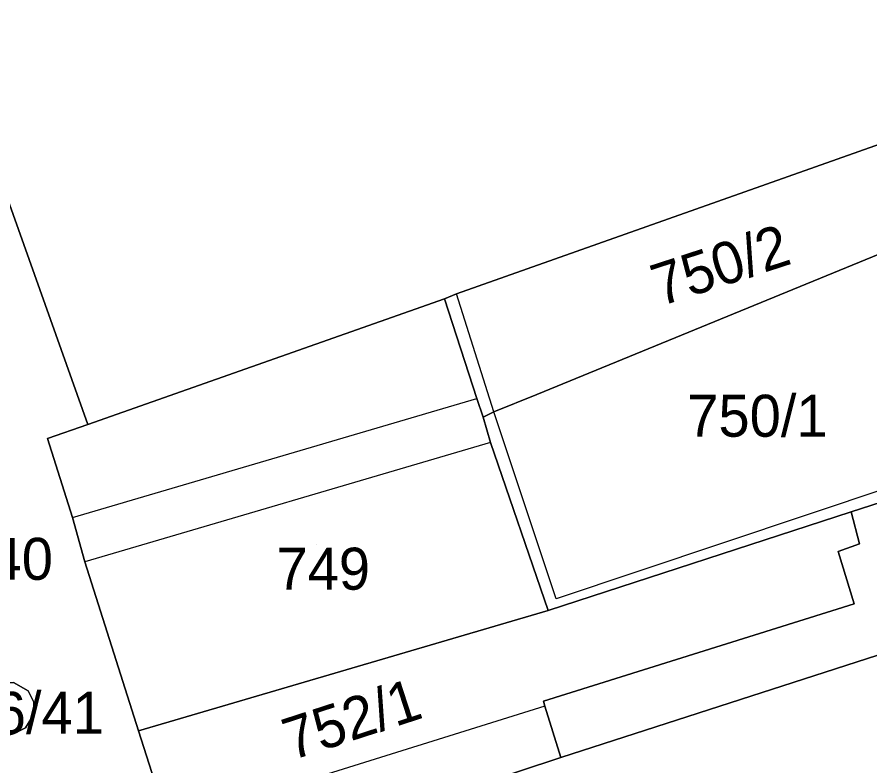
# Model space of a CAD drawing. Extents: x -263423 to -261326, y -1240067 to -1237864.
# Drawn here: x -262924.58 to -262883.91, y -1239056.53 to -1239020.83 of the extents above; entities that cross this region are included whole.
import ezdxf

# ---------------------------------------------------------------- set-up
doc = ezdxf.new("R2010")
doc.units = 0
for name, color, linetype in [('body_kn', 7, 'Continuous'), ('kladpar_druhypozemkov', 7, 'Continuous'), ('kladpar_hranice', 7, 'Continuous'), ('kladpar_parcelnecisla', 7, 'Continuous'), ('kladpar_plochy', 7, 'Continuous'), ('zappar_hrandruhpozemk', 7, 'Continuous')]:
    doc.layers.add(name, color=color, linetype=linetype)

msp = doc.modelspace()

# ---------------------------------------------------------------- linework, layer by layer
at = {"layer": 'body_kn'}
for p, q in [((-262904.2, -1239034.27), (-262904.2, -1239034.27)), ((-262904.2, -1239034.27), (-262904.2, -1239034.27)), ((-262903.62, -1239034.03), (-262903.62, -1239034.03)), ((-262902.65, -1239039.01), (-262902.65, -1239039.01)), ((-262899.79, -1239038.82), (-262899.79, -1239038.82)), ((-262902.36, -1239039.91), (-262902.36, -1239039.91)), ((-262901.84, -1239039.66), (-262901.84, -1239039.66)), ((-262901.84, -1239039.66), (-262901.84, -1239039.66)), ((-262921.21, -1239040.26), (-262921.21, -1239040.26)), ((-262923.13, -1239040.92), (-262923.13, -1239040.92)), ((-262902, -1239041.12), (-262902, -1239041.12)), ((-262902, -1239041.12), (-262902, -1239041.12)), ((-262884.81, -1239044.42), (-262884.81, -1239044.42)), ((-262921.94, -1239044.69), (-262921.94, -1239044.69)), ((-262921.94, -1239044.69), (-262921.94, -1239044.69)), ((-262884.4, -1239045.95), (-262884.4, -1239045.95)), ((-262885.43, -1239046.31), (-262885.43, -1239046.31)), ((-262921.35, -1239046.8), (-262921.35, -1239046.8)), ((-262898.87, -1239048.56), (-262898.87, -1239048.56)), ((-262884.66, -1239048.81), (-262884.66, -1239048.81)), ((-262899.26, -1239049.12), (-262899.26, -1239049.12)), ((-262899.26, -1239049.12), (-262899.26, -1239049.12)), ((-262924.06, -1239052.95), (-262924.06, -1239052.95)), ((-262923.79, -1239053.49), (-262923.79, -1239053.49)), ((-262899.48, -1239053.44), (-262899.48, -1239053.44)), ((-262899.42, -1239053.69), (-262899.42, -1239053.69)), ((-262899.42, -1239053.69), (-262899.42, -1239053.69)), ((-262923.8, -1239054.1), (-262923.8, -1239054.1)), ((-262924.18, -1239054.71), (-262924.18, -1239054.71)), ((-262918.8, -1239054.86), (-262918.8, -1239054.86)), ((-262898.65, -1239056.13), (-262898.65, -1239056.13))]:
    msp.add_line(p, q, dxfattribs=at)
at = {"layer": 'kladpar_druhypozemkov'}
for p, q in [((-262890.41, -1239031.49), (-262890.41, -1239031.49)), ((-262889.08, -1239039.1), (-262889.08, -1239039.1)), ((-262910.32, -1239045.97), (-262910.32, -1239045.97)), ((-262908.06, -1239053.14), (-262908.06, -1239053.14))]:
    msp.add_line(p, q, dxfattribs=at)
at = {"layer": 'kladpar_hranice'}
for points in [[(-262890.23, -1238999.92), (-262860.28, -1238989.24), (-262860.11, -1238990.01), (-262858.07, -1238988.96), (-262845.05, -1238984.64), (-262832.42, -1239001.63), (-262832.58, -1239001.75), (-262828.77, -1239007.63), (-262830.65, -1239008.29), (-262851.89, -1239015.77), (-262866.58, -1239020.94), (-262879.77, -1239025.59), (-262903.62, -1239034.03), (-262904.2, -1239034.27), (-262921.21, -1239040.26), (-262930.47, -1239014.27), (-262890.23, -1238999.92)], [(-262930.47, -1239014.27), (-262921.21, -1239040.26), (-262923.13, -1239040.92), (-262921.94, -1239044.69), (-262921.35, -1239046.8), (-262918.8, -1239054.86), (-262917.38, -1239059.28), (-262916.48, -1239062.03), (-262914.87, -1239066.45), (-262914.03, -1239068.75), (-262911.69, -1239074.97), (-262910.21, -1239079.7), (-262909.38, -1239082.33), (-262908.13, -1239086.36), (-262906.77, -1239090.52), (-262905.88, -1239093.33), (-262902.5, -1239104.08)], [(-262879.77, -1239025.59), (-262874.77, -1239040.57), (-262876.88, -1239041.22), (-262877.23, -1239040.13), (-262880.33, -1239030.85), (-262899.79, -1239038.82), (-262901.84, -1239039.66), (-262902.36, -1239039.91), (-262902.65, -1239039.01), (-262904.2, -1239034.27), (-262903.62, -1239034.03), (-262879.77, -1239025.59)], [(-262880.33, -1239030.85), (-262877.23, -1239040.13), (-262876.88, -1239041.22), (-262874.77, -1239040.57), (-262874.65, -1239041.14), (-262884.81, -1239044.42), (-262899.26, -1239049.12), (-262902, -1239041.12), (-262902.36, -1239039.91), (-262901.84, -1239039.66), (-262899.79, -1239038.82), (-262880.33, -1239030.85)], [(-262904.2, -1239034.27), (-262902.65, -1239039.01), (-262902.36, -1239039.91), (-262902, -1239041.12), (-262899.26, -1239049.12), (-262918.8, -1239054.86), (-262921.35, -1239046.8), (-262921.94, -1239044.69), (-262923.13, -1239040.92), (-262921.21, -1239040.26), (-262904.2, -1239034.27)], [(-262874.65, -1239041.14), (-262872.45, -1239047.67), (-262898.65, -1239056.13), (-262899.42, -1239053.69), (-262899.48, -1239053.44), (-262884.66, -1239048.81), (-262885.43, -1239046.31), (-262884.4, -1239045.95), (-262884.81, -1239044.42), (-262874.65, -1239041.14)], [(-262872.45, -1239047.67), (-262865.55, -1239045.47), (-262857.55, -1239042.6), (-262856.18, -1239046.5), (-262851.13, -1239044.96), (-262846.84, -1239043.15), (-262846.66, -1239043.6), (-262844.81, -1239048.91), (-262864.95, -1239055.97), (-262864.72, -1239056.93), (-262890.79, -1239064.94), (-262889.84, -1239067.95), (-262891.11, -1239068.36), (-262911.69, -1239074.97), (-262914.03, -1239068.75), (-262914.87, -1239066.45), (-262916.48, -1239062.03), (-262898.65, -1239056.13), (-262872.45, -1239047.67)], [(-262899.26, -1239049.12), (-262884.81, -1239044.42), (-262884.4, -1239045.95), (-262885.43, -1239046.31), (-262884.66, -1239048.81), (-262899.48, -1239053.44), (-262899.42, -1239053.69), (-262898.65, -1239056.13), (-262916.48, -1239062.03), (-262917.38, -1239059.28), (-262918.8, -1239054.86), (-262899.26, -1239049.12)], [(-262926.66, -1239052.91), (-262925.45, -1239052.62), (-262924.76, -1239052.55), (-262924.06, -1239052.95), (-262923.79, -1239053.49), (-262923.8, -1239054.1), (-262924.18, -1239054.71), (-262924.72, -1239054.98), (-262925.92, -1239055.35), (-262926.66, -1239052.91)], [(-262925.45, -1239052.62), (-262926.66, -1239052.91), (-262925.92, -1239055.35), (-262924.72, -1239054.98), (-262924.18, -1239054.71), (-262923.8, -1239054.1), (-262923.79, -1239053.49), (-262924.06, -1239052.95), (-262924.76, -1239052.55), (-262925.45, -1239052.62)]]:
    msp.add_lwpolyline(points, dxfattribs=at)
at = {"layer": 'kladpar_plochy'}
for p, q in [((-262930.47, -1239014.27), (-262921.21, -1239040.26)), ((-262921.21, -1239040.26), (-262923.13, -1239040.92)), ((-262923.13, -1239040.92), (-262921.94, -1239044.69)), ((-262921.94, -1239044.69), (-262921.35, -1239046.8)), ((-262921.35, -1239046.8), (-262918.8, -1239054.86)), ((-262924.06, -1239052.95), (-262924.76, -1239052.55)), ((-262923.79, -1239053.49), (-262924.06, -1239052.95)), ((-262923.8, -1239054.1), (-262923.79, -1239053.49)), ((-262924.18, -1239054.71), (-262923.8, -1239054.1)), ((-262924.72, -1239054.98), (-262924.18, -1239054.71)), ((-262918.8, -1239054.86), (-262917.38, -1239059.28))]:
    msp.add_line(p, q, dxfattribs=at)
for points in [[(-262890.23, -1238999.92), (-262860.28, -1238989.24), (-262860.11, -1238990.01), (-262858.07, -1238988.96), (-262845.05, -1238984.64), (-262832.42, -1239001.63), (-262832.58, -1239001.75), (-262828.77, -1239007.63), (-262830.65, -1239008.29), (-262851.89, -1239015.77), (-262866.58, -1239020.94), (-262879.77, -1239025.59), (-262903.62, -1239034.03), (-262904.2, -1239034.27), (-262921.21, -1239040.26), (-262930.47, -1239014.27)], [(-262879.77, -1239025.59), (-262874.77, -1239040.57), (-262876.88, -1239041.22), (-262877.23, -1239040.13), (-262880.33, -1239030.85), (-262899.79, -1239038.82), (-262901.84, -1239039.66), (-262902.36, -1239039.91), (-262902.65, -1239039.01), (-262904.2, -1239034.27), (-262903.62, -1239034.03)], [(-262880.33, -1239030.85), (-262877.23, -1239040.13), (-262876.88, -1239041.22), (-262874.77, -1239040.57), (-262874.65, -1239041.14), (-262884.81, -1239044.42), (-262899.26, -1239049.12), (-262902, -1239041.12), (-262902.36, -1239039.91), (-262901.84, -1239039.66), (-262899.79, -1239038.82)], [(-262904.2, -1239034.27), (-262902.65, -1239039.01), (-262902.36, -1239039.91), (-262902, -1239041.12), (-262899.26, -1239049.12), (-262918.8, -1239054.86), (-262921.35, -1239046.8), (-262921.94, -1239044.69), (-262923.13, -1239040.92), (-262921.21, -1239040.26)], [(-262874.65, -1239041.14), (-262872.45, -1239047.67), (-262898.65, -1239056.13), (-262899.42, -1239053.69), (-262899.48, -1239053.44), (-262884.66, -1239048.81), (-262885.43, -1239046.31), (-262884.4, -1239045.95), (-262884.81, -1239044.42)], [(-262872.45, -1239047.67), (-262865.55, -1239045.47), (-262857.55, -1239042.6), (-262856.18, -1239046.5), (-262851.13, -1239044.96), (-262846.84, -1239043.15), (-262846.66, -1239043.6), (-262844.81, -1239048.91), (-262864.95, -1239055.97), (-262864.72, -1239056.93), (-262890.79, -1239064.94), (-262889.84, -1239067.95), (-262891.11, -1239068.36), (-262911.69, -1239074.97), (-262914.03, -1239068.75), (-262914.87, -1239066.45), (-262916.48, -1239062.03), (-262898.65, -1239056.13)], [(-262899.26, -1239049.12), (-262884.81, -1239044.42), (-262884.4, -1239045.95), (-262885.43, -1239046.31), (-262884.66, -1239048.81), (-262899.48, -1239053.44), (-262899.42, -1239053.69), (-262898.65, -1239056.13), (-262916.48, -1239062.03), (-262917.38, -1239059.28), (-262918.8, -1239054.86)], [(-262926.66, -1239052.91), (-262925.45, -1239052.62), (-262924.76, -1239052.55), (-262924.06, -1239052.95), (-262923.79, -1239053.49), (-262923.8, -1239054.1), (-262924.18, -1239054.71), (-262924.72, -1239054.98), (-262925.92, -1239055.35)]]:
    msp.add_lwpolyline(points, close=True, dxfattribs=at)
at = {"layer": 'zappar_hrandruhpozemk'}
for p, q in [((-262901.84, -1239039.66), (-262903.62, -1239034.03)), ((-262921.94, -1239044.69), (-262902.65, -1239039.01)), ((-262898.87, -1239048.56), (-262901.84, -1239039.66)), ((-262902, -1239041.12), (-262921.35, -1239046.8)), ((-262876.88, -1239041.22), (-262898.87, -1239048.56)), ((-262899.42, -1239053.69), (-262917.38, -1239059.28))]:
    msp.add_line(p, q, dxfattribs=at)

# ---------------------------------------------------------------- texts
at = {"layer": 'kladpar_parcelnecisla'}
for s, p in [('750/2', (-262893.922, -1239034.638)), ('752/1', (-262911.503, -1239056.282))]:
    msp.add_text(s, height=2, rotation=18, dxfattribs=at).set_placement(p)
for s, p in [('750/1', (-262892.619, -1239040.84)), ('2606/40', (-262932.54, -1239047.66)), ('749', (-262912.212, -1239048.13)), ('2606/41', (-262930.11, -1239055))]:
    msp.add_text(s, height=2, dxfattribs=at).set_placement(p)

doc.saveas('drawing.dxf')
